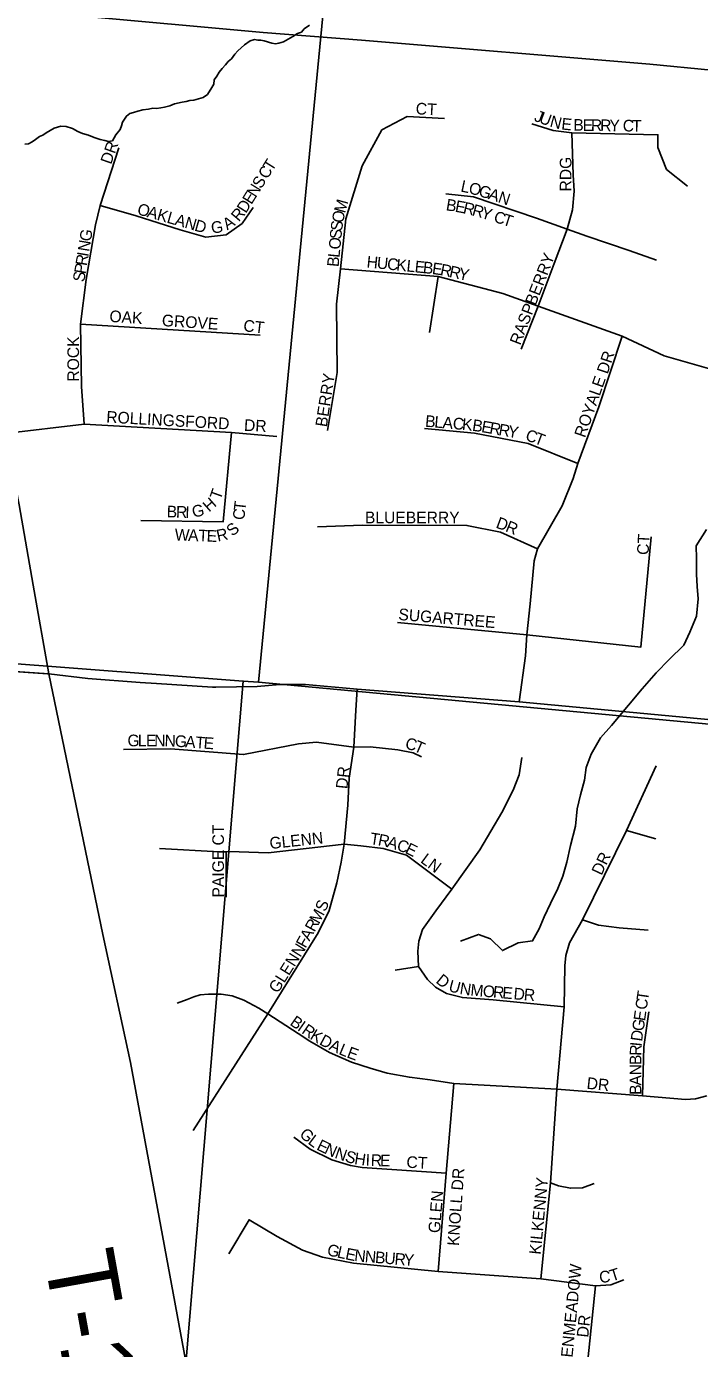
# Model space of a CAD drawing. Extents: x 1310247 to 1552180, y 377264 to 706493.
# Drawn here: x 1424262 to 1427143, y 502730 to 508390 of the extents above; entities that cross this region are included whole.
import ezdxf

# ---------------------------------------------------------------- set-up
doc = ezdxf.new("R2010")
doc.units = 0
for name, color, linetype in [('GM_X_Minor_River', 7, 'Continuous'), ('GM_X_Section', 7, 'Continuous'), ('GM_X_State_Route', 7, 'Continuous'), ('GM_X_Township', 7, 'Continuous'), ('GM_X_Township_Road', 7, 'Continuous'), ('GM_X_Township_Road_Text', 7, 'Continuous'), ('GM_X_Township_Subdivision', 7, 'Continuous'), ('GM_X_Township_Subdivision_Text', 7, 'Continuous')]:
    doc.layers.add(name, color=color, linetype=linetype)

msp = doc.modelspace()

# ---------------------------------------------------------------- linework, layer by layer
at = {"layer": 'GM_X_Minor_River'}
for points in [[(1425473.8, 508395.6), (1425451.5, 508380), (1425439.2, 508366.2), (1425423, 508360.5), (1425402.7, 508346.8), (1425362.1, 508323.6), (1425342, 508318), (1425327.9, 508316.3), (1425311.9, 508318.6), (1425280, 508329.3), (1425266, 508331.6), (1425252, 508331.8), (1425238, 508334.1), (1425219.9, 508328.5), (1425195.5, 508310.9), (1425166.9, 508285.4), (1425154.6, 508271.6), (1425140.1, 508251.8), (1425125.9, 508240.1), (1425113.6, 508226.3), (1425099.2, 508210.5), (1425086.9, 508194.7), (1425076.5, 508176.9), (1425066.2, 508161), (1425063.8, 508143), (1425055.5, 508129.2), (1425036.9, 508099.5), (1425018.6, 508085.8), (1424978.3, 508074.5), (1424962.2, 508072.9), (1424946.1, 508069.2), (1424928, 508065.5), (1424895.7, 508058.2), (1424875.5, 508050.5), (1424853.4, 508045), (1424837.3, 508041.3), (1424819.2, 508039.6), (1424803.2, 508040), (1424785, 508036.3), (1424760.9, 508032.8), (1424738.7, 508027.2), (1424720.6, 508021.6), (1424704.5, 508017.9), (1424690.2, 508006.1), (1424673.7, 507980.4), (1424669.3, 507964.4), (1424663, 507948.5), (1424644.5, 507926.8), (1424630, 507901), (1424613.9, 507897.3), (1424597.9, 507901.7), (1424578, 507906.1), (1424552.1, 507914.6), (1424528.2, 507925.1), (1424502.3, 507931.7), (1424482.4, 507940.1), (1424458.6, 507952.6), (1424432.7, 507961.2), (1424408.7, 507963.7), (1424380.4, 507954.2), (1424345.9, 507934.9), (1424331.7, 507925.1), (1424317.6, 507919.4), (1424301.2, 507905.7), (1424287, 507895.9), (1424270.8, 507888.2), (1424254.8, 507886.5)], [(1427173, 506236.2), (1427129.2, 506167.1), (1427129.8, 506112.9), (1427130.1, 506044.6), (1427132.8, 505992.4), (1427137.5, 505940.1), (1427129.6, 505866), (1427101.8, 505796.5), (1427076.3, 505740.9), (1427012.6, 505680.3), (1426957, 505623.5), (1426897.2, 505554.8), (1426839.2, 505484), (1426766.8, 505397.5), (1426719.4, 505344.6), (1426679.5, 505275.3), (1426658, 505217.7), (1426650.6, 505163.7), (1426633, 505099.9), (1426619.5, 505040), (1426611.6, 504966), (1426591.5, 504884.2), (1426575.6, 504812.3), (1426558.1, 504752.5), (1426536.7, 504698.9), (1426505, 504635.5), (1426477.5, 504578), (1426456.1, 504526.3), (1426428.7, 504474.8), (1426366.4, 504466.4), (1426299.3, 504434), (1426248.5, 504483.5), (1426196.8, 504502.8), (1426119.9, 504474.7)]]:
    msp.add_lwpolyline(points, dxfattribs=at)
at = {"layer": 'GM_X_Section'}
for points in [[(1420324.2, 511263.3), (1425760.4, 510816.7), (1425255.7, 505582.2), (1425189.8, 505587.6), (1419880.8, 505993.9)], [(1425760.4, 510816.7), (1431103.6, 510416), (1430568.8, 505087.9), (1425255.7, 505582.2)], [(1419880.8, 505993.9), (1425189.8, 505587.6), (1424746.1, 500303.3), (1419420.1, 501499.9), (1419763.1, 506010.4)], [(1425189.8, 505587.6), (1425255.7, 505582.2), (1430568.8, 505087.9), (1430614.8, 505084.9), (1430245.7, 500293), (1424746.1, 500303.3)]]:
    msp.add_lwpolyline(points, close=True, dxfattribs=at)
at = {"layer": 'GM_X_State_Route'}
msp.add_lwpolyline([(1416062.4, 509116.6), (1416531.6, 509085.2), (1417134, 509041.2), (1417303.1, 509022.6), (1418869.5, 508895.8), (1419828.5, 508815.1), (1420118.1, 508790.7), (1420733.2, 508745.2), (1422884.3, 508567.5), (1423685.8, 508509.4), (1425275.2, 508364), (1425695.8, 508331.6), (1426930.7, 508228.9), (1427457.7, 508177.1), (1428081.4, 508068.2), (1430256.9, 507476.8), (1430387.7, 507439.7), (1430467.6, 507416.8)], dxfattribs=at)
at = {"layer": 'GM_X_Township'}
for points in [[(1434859, 504674.2), (1431116.2, 505048.8), (1430405.6, 505119.9), (1430155.8, 505155.1), (1430070.7, 505157), (1428627.6, 505287), (1428245.8, 505323), (1426370.7, 505499.3), (1425677.9, 505552.8), (1425456.2, 505573.2), (1425346.1, 505572.9), (1425249.4, 505564.5), (1425072, 505560.9), (1425058.9, 505561.5), (1424819.2, 505576.7), (1424749.5, 505581.1), (1424524.8, 505598.5), (1424357.6, 505618.1), (1423386.7, 505686.1)], [(1423386.7, 505686.1), (1424357.6, 505618.1), (1424524.8, 505598.5), (1424749.5, 505581.1), (1424819.2, 505576.7), (1425058.9, 505561.5), (1425072, 505560.9), (1425249.4, 505564.5), (1425346.1, 505572.9), (1425456.2, 505573.2), (1425677.9, 505552.8), (1426370.7, 505499.3), (1428245.8, 505323), (1428627.6, 505287), (1430070.7, 505157), (1430155.8, 505155.1), (1430405.6, 505119.9), (1431116.2, 505048.8), (1434859, 504674.2)]]:
    msp.add_lwpolyline(points, dxfattribs=at)
at = {"layer": 'GM_X_Township_Road'}
for points in [[(1424357.6, 505618.1), (1424291.4, 505998.4), (1424231.4, 506342.8), (1424171.2, 506647), (1424063, 507311.1), (1423976.2, 507861.7), (1423937.9, 507981.3), (1423874.4, 508118.1)], [(1416351.7, 506273.1), (1417102.2, 506217.1), (1418070.9, 506124.4), (1418831.7, 506057.7), (1419038.1, 506039.2), (1419868, 505981.9), (1420467.7, 505924.2), (1420708.1, 505905.7), (1421474.9, 505838), (1421803, 505818.4), (1422757.3, 505730.2), (1423386.7, 505686.1), (1424352.3, 505618.5)], [(1424352.3, 505618.5), (1424357.6, 505618.1), (1424524.8, 505598.5), (1424749.5, 505581.1), (1424819.2, 505576.6), (1425058.9, 505561.5), (1425072.1, 505560.9), (1425249.4, 505564.4), (1425346.1, 505572.9), (1425456.2, 505573.2), (1425677.9, 505552.8), (1426370.7, 505499.3), (1428245.8, 505323), (1428627.6, 505287), (1430070.7, 505157), (1430155.8, 505155.1), (1430342.8, 505111.8), (1430659.7, 505036.8), (1431047.7, 505001.8), (1431131, 504996.1)], [(1425043.9, 502133.9), (1424707.5, 503954.7), (1424588.7, 504502), (1424357.6, 505618.1)]]:
    msp.add_lwpolyline(points, dxfattribs=at)
at = {"layer": 'GM_X_Township_Subdivision'}
for points in [[(1425550.6, 506661), (1425592.3, 506909.2), (1425589.3, 507201.4), (1425606.7, 507352.5), (1425629.7, 507567.2), (1425698.8, 507793.5), (1425783.4, 507947.3), (1425892.3, 508004.3), (1426051.2, 507995.6)], [(1426424.9, 507973), (1426517.1, 507945.1), (1426597.2, 507935.2), (1426965.3, 507926.5), (1426965.3, 507871.3), (1427001.5, 507778), (1427091.4, 507707.1)], [(1426379.5, 507009.1), (1426452.1, 507193.2), (1426521.2, 507375.4), (1426576.2, 507522.7), (1426599, 507605.2), (1426605.9, 507684.6), (1426602.4, 507755.5), (1426597.2, 507935.2)], [(1424509.5, 506688), (1424498.2, 506848.1), (1424493.9, 507114.9), (1424517.9, 507306.6), (1424557.6, 507540.3), (1424577.5, 507623.9), (1424658, 507870.3)], [(1426057.5, 507673.8), (1426175.7, 507660.5), (1426445.6, 507569.5), (1426576.2, 507522.7), (1426660.3, 507492.5), (1426842.5, 507431.4), (1426959.1, 507389.5)], [(1424577.5, 507623.9), (1424731.1, 507578.9), (1424920.3, 507518.8), (1425029.6, 507488.2), (1425117, 507497.6), (1425185.7, 507546.8), (1425232.7, 507615.5)], [(1425606.7, 507352.5), (1426024.5, 507319.5), (1426300.5, 507247.4), (1426452.1, 507193.2), (1426811.7, 507064.6), (1426991.2, 506979.7), (1427241.7, 506908.9), (1427736.7, 506864.5), (1427867.7, 506849.2), (1428130.9, 506811.6)], [(1426024.5, 507319.5), (1425987.6, 507079.3)], [(1424493.9, 507114.9), (1425261.9, 507068.5)], [(1426370.7, 505499.3), (1426397.5, 505695.2), (1426403.3, 505785.9), (1426418.3, 505918.1), (1426434.9, 506102.2), (1426449.6, 506153.3), (1426554.7, 506337.5), (1426602, 506454.2), (1426622.8, 506519.6), (1426711.7, 506761.1), (1426811.7, 507064.6)], [(1424171.2, 506647), (1424509.5, 506688), (1425139.6, 506652.4), (1425334.2, 506635.3)], [(1424751.5, 506275.1), (1425104.4, 506269.4), (1425139.6, 506652.4)], [(1426622.8, 506519.6), (1426409.3, 506604.6), (1426179.4, 506648.6), (1425966.4, 506668.8)], [(1426449.6, 506153.3), (1426291, 506225.1), (1426147.3, 506253.8), (1425701.1, 506254.7), (1425507.5, 506247.9)], [(1426935.9, 506204.8), (1426891.8, 505732.6), (1426403.3, 505785.9), (1425850.7, 505838)], [(1424975.3, 503663), (1425295.5, 504162.4), (1425510.6, 504510), (1425557.4, 504604.9), (1425590.1, 504723.6), (1425608.6, 504811.9), (1425621.7, 504889.2), (1425638.1, 505057), (1425643.5, 505172.5), (1425663.1, 505304.3), (1425671.8, 505463.4), (1425677.9, 505552.8)], [(1424677.4, 505294.8), (1424878.6, 505297.3), (1425191.6, 505272.7), (1425426.7, 505318.7), (1425503.3, 505325.8), (1425663.1, 505304.3), (1425733.4, 505305.7), (1425851.8, 505292.8), (1425917.5, 505279.8), (1425953.5, 505263)], [(1426563.9, 504192.8), (1426260, 504222.7), (1426128.4, 504232.8), (1426059.6, 504250.2), (1426013.5, 504276.6), (1425978.8, 504310), (1425939.9, 504365.1), (1425936.9, 504431.5), (1425941.7, 504474), (1425957.3, 504523.6), (1426014.2, 504604.3), (1426083, 504696), (1426202.3, 504864.8), (1426296.3, 505025.3), (1426345.8, 505120.5), (1426371, 505186.6), (1426383.2, 505260.6)], [(1426464.1, 503028.2), (1426505.3, 503439.7), (1426532.4, 503840), (1426563.9, 504192.8), (1426566.2, 504368.9), (1426570.6, 504412.9), (1426586.7, 504467.5), (1426641.5, 504565.7), (1426830.3, 504947.2), (1426957.6, 505225.3)], [(1426830.3, 504947.2), (1426955.8, 504912.8)], [(1424832, 504870.4), (1425087.6, 504857), (1425116.6, 504856.9), (1425131.2, 504857.3), (1425296.8, 504852.8), (1425621.7, 504889.2), (1425693.6, 504882.7), (1425789.5, 504870.7), (1425888.7, 504842.4), (1426083, 504696)], [(1425116.6, 504662.9), (1425116.6, 504856.9)], [(1426641.5, 504565.7), (1426711.2, 504542.2), (1426799, 504531.8), (1426922.7, 504521.7)], [(1425840.5, 504349.3), (1425939.9, 504365.1)], [(1424906.8, 504208.6), (1424949.8, 504223.9), (1424978.1, 504235.2), (1425005.9, 504243.9), (1425041.9, 504247.7), (1425096, 504247.2), (1425142.7, 504240.2), (1425192.2, 504221.8), (1425256.2, 504187.4), (1425295.5, 504162.4), (1425424.8, 504078.8), (1425474.8, 504046.1), (1425559.4, 503997.4), (1425652.8, 503955.8), (1425733.3, 503930.3), (1425806.7, 503908.8), (1425901, 503891.4), (1425989.6, 503881.1), (1426092.1, 503865.2), (1426532.4, 503840), (1426898.3, 503811.8), (1427082.9, 503796.1), (1427125.9, 503798.8), (1427173.7, 503812.2)], [(1426898.3, 503811.8), (1426904.3, 504021.9), (1426925.7, 504172.2)], [(1426024, 503059.4), (1426058.8, 503481.1), (1426092.1, 503865.2)], [(1425406.9, 503635.6), (1425476.9, 503583.7), (1425569.6, 503538.5), (1425649.3, 503513.5), (1425699.8, 503505.5), (1426058.8, 503481.1)], [(1426505.3, 503439.7), (1426538.8, 503426.9), (1426590.4, 503416.2), (1426641.9, 503417.4), (1426692.2, 503437.1)], [(1425128, 503135.6), (1425215.3, 503281.4), (1425335.4, 503209.2), (1425444.1, 503151.3), (1425529.6, 503120.5), (1425662.2, 503095.4), (1426024, 503059.4), (1426464.1, 503028.2), (1426698.3, 502998.7), (1426763.8, 503003.4), (1426819, 503024.1)], [(1426654.8, 502583.5), (1426698.3, 502998.7)]]:
    msp.add_lwpolyline(points, dxfattribs=at)

# ---------------------------------------------------------------- texts
at = {"layer": 'GM_X_Township_Road_Text'}
msp.add_text('T-131', height=300, rotation=280.2043, dxfattribs=at).set_placement((1424336.3, 503121.1))
at = {"layer": 'GM_X_Township_Subdivision_Text'}
for s, rotation, p in [('CT', 356.8158, (1425927.3, 508014.3)), ('J', 339.27, (1426432.1, 507987.1)), ('U', 339.2559, (1426452.6, 507979.4)), ('N', 345.264, (1426499.2, 507962)), ('E', 353.9816, (1426549.9, 507949.3)), ('B', 358.5387, (1426602.4, 507944.3)), ('E', 359.1854, (1426642.6, 507943.2)), ('R', 359.1864, (1426677.8, 507942.7)), ('R', 359.1743, (1426717.4, 507942.2)), ('Y', 359.1877, (1426757, 507941.6)), ('C', 359.1864, (1426814.2, 507940.8)), ('T', 359.1804, (1426853.8, 507940.2)), ('DR', 70.5586, (1424624.3, 507796.8)), ('C', 57.9892, (1425292.6, 507733.2)), ('T', 57.9944, (1425313.6, 507766.8)), ('RDG', 90, (1426594.9, 507683.7)), ('S', 57.9961, (1425267, 507692.2)), ('L', 347.7364, (1426117.9, 507684.1)), ('E', 58.0031, (1425225, 507625)), ('N', 57.9923, (1425243.7, 507654.8)), ('O', 345.5768, (1426151.8, 507676.7)), ('G', 341.8761, (1426193.6, 507666)), ('A', 341.5651, (1426235.3, 507652.3)), ('N', 341.5651, (1426277.1, 507638.4)), ('O', 344.0576, (1424732.8, 507587)), ('A', 344.0576, (1424775.1, 507575)), ('R', 49.9188, (1425171.3, 507551.4)), ('D', 57.4827, (1425201.1, 507587.5)), ('M', 74.3931, (1425625.6, 507588.2)), ('B', 350.7932, (1426055.4, 507603.6)), ('E', 349.5314, (1426094.2, 507597.4)), ('R', 346.8798, (1426128.2, 507591.1)), ('R', 344.7502, (1426166.3, 507582.2)), ('Y', 342.6225, (1426204, 507571.9)), ('K', 344.0576, (1424817.5, 507562.9)), ('L', 344.0584, (1424859.8, 507550.8)), ('A', 344.0598, (1424893.6, 507541.1)), ('N', 344.0598, (1424935.9, 507529)), ('D', 344.0639, (1424978.2, 507516.9)), ('G', 6.7901, (1425055.2, 507503.5)), ('A', 32.4294, (1425121.7, 507516.8)), ('S', 82.5678, (1425612.7, 507512)), ('O', 78.4805, (1425617.1, 507546)), ('C', 341.9759, (1426258.4, 507554.8)), ('T', 341.9712, (1426296.1, 507542.5)), ('G', 80.7686, (1424537.7, 507467.3)), ('S', 84.6115, (1425609.4, 507477.4)), ('N', 80.7686, (1424530.6, 507423.9)), ('O', 84.6115, (1425605.3, 507433.6)), ('R', 80.7673, (1424520.7, 507363)), ('I', 80.7569, (1424527.1, 507402.1)), ('B', 84.6115, (1425598.2, 507359.1)), ('L', 84.6115, (1425602, 507398.6)), ('H', 354.2644, (1425716.5, 507358.7)), ('U', 354.2535, (1425760.2, 507354.3)), ('C', 354.2609, (1425804, 507349.9)), ('K', 354.265, (1425843.4, 507345.9)), ('L', 354.2663, (1425887.2, 507341.5)), ('E', 354.2527, (1425922.2, 507338)), ('RASPBERRY', 68.8608, (1426375.6, 507022.7)), ('S', 80.7667, (1424509.4, 507293.6)), ('P', 80.7724, (1424515.1, 507328.3)), ('B', 354.2609, (1425957.3, 507334.5)), ('E', 352.3819, (1425996.2, 507330.6)), ('R', 348.5591, (1426030.3, 507326)), ('R', 347.6661, (1426068.9, 507318.2)), ('Y', 347.6549, (1426107.6, 507309.8)), ('OAK', 356.1881, (1424616.2, 507125.5)), ('GROVE', 356.055, (1424840.6, 507107.9)), ('CT', 353.2876, (1425188.6, 507085.8)), ('ROCK', 90, (1424487.3, 506869.7)), ('DR', 71.5632, (1426749.4, 506899.1)), ('BERRY', 81.3478, (1425547.8, 506673.1)), ('ROYALE', 70.6155, (1426652.7, 506626.5)), ('ROLLINGSFORD', 356.7611, (1424602.9, 506694.3)), ('DR', 356.9887, (1425192.4, 506659.1)), ('B', 355.198, (1425967.1, 506676.7)), ('L', 355.2001, (1426006.6, 506673.4)), ('A', 355.2123, (1426041.6, 506670.4)), ('C', 355.198, (1426085.5, 506666.7)), ('K', 354.9006, (1426124.9, 506663.4)), ('B', 351.7274, (1426168, 506659.6)), ('E', 350.0458, (1426206.8, 506654)), ('R', 349.9189, (1426241.4, 506647.9)), ('R', 349.9243, (1426280.4, 506640.9)), ('Y', 349.9268, (1426319.4, 506634)), ('C', 342.0527, (1426394.5, 506619.5)), ('T', 339.3656, (1426431.6, 506607.5)), ('H', 41.334, (1425043.9, 506308.6)), ('T', 70.2071, (1425092.3, 506360.2)), ('B', 358.0243, (1424861.9, 506289)), ('R', 358.0243, (1424901.5, 506287.7)), ('I', 358.0243, (1424941, 506286.3)), ('G', 12.4608, (1424976.7, 506286.8)), ('C', 83.4177, (1425194.2, 506275.2)), ('T', 83.4177, (1425198.7, 506314.6)), ('BLUEBERRY', 0, (1425711.1, 506263.1)), ('S', 40.6071, (1425144.1, 506204.8)), ('D', 339.7816, (1426268.1, 506245.2)), ('R', 337.7341, (1426309, 506230.1)), ('W', 357.7965, (1424896.2, 506190)), ('A', 357.7965, (1424953.4, 506187.8)), ('T', 357.7965, (1424997.4, 506186.1)), ('E', 357.7965, (1425032.5, 506184.8)), ('R', 12.0667, (1425081.2, 506184.6)), ('CT', 86.8218, (1426924.9, 506126.6)), ('SUGARTREE', 355.1208, (1425852.7, 505849.5)), ('G', 359.9672, (1424694.7, 505308.3)), ('L', 359.9639, (1424738.7, 505308.3)), ('E', 359.9639, (1424773.9, 505308.3)), ('N', 359.9672, (1424809.1, 505308.2)), ('N', 358.4043, (1424852.8, 505308.2)), ('G', 356.0623, (1424896.2, 505307)), ('A', 355.9097, (1424940.1, 505304)), ('T', 355.9124, (1424984, 505300.9)), ('E', 355.9124, (1425019.1, 505298.4)), ('C', 345.2039, (1425879.9, 505299.4)), ('T', 336.6992, (1425916.3, 505289.9)), ('DR', 83.9883, (1425635.8, 505123.9)), ('PAIGE CT', 90, (1425107.7, 504660.9)), ('GLENN', 6.0713, (1425305.3, 504868.3)), ('T', 351.6091, (1425730, 504890.2)), ('R', 348.6329, (1425764.1, 504885.2)), ('A', 343.0548, (1425801.7, 504877.7)), ('C', 341.2578, (1425843.4, 504865)), ('E', 333.6915, (1425879.3, 504853)), ('LN', 323.7459, (1425945.5, 504813.7)), ('DR', 64.7982, (1426723.6, 504752.8)), ('M', 61.1666, (1425513.9, 504545.1)), ('S', 67.9671, (1425542.1, 504597.2)), ('R', 61.1482, (1425494.7, 504510.4)), ('F', 61.1311, (1425456.5, 504441.1)), ('A', 61.1439, (1425473.5, 504471.9)), ('GLENN', 57.9956, (1425338, 504247.9)), ('D', 320.8828, (1426011.3, 504299)), ('U', 344.9281, (1426065.7, 504260.9)), ('N', 351.3306, (1426114.2, 504248.2)), ('M', 354.9262, (1426161, 504241.2)), ('O', 355.2461, (1426213.9, 504236.5)), ('R', 355.2464, (1426257.8, 504232.8)), ('E', 355.2409, (1426297.3, 504229.5)), ('D', 355.252, (1426345.5, 504225.5)), ('R', 355.2464, (1426389.4, 504221.9)), ('C', 81.7289, (1426916.6, 504177.9)), ('T', 81.7212, (1426922.3, 504217.1)), ('E', 81.7378, (1426909.6, 504130)), ('B', 324.8985, (1425386.3, 504118)), ('I', 324.8893, (1425418.7, 504095.2)), ('R', 324.9098, (1425436.7, 504082.6)), ('G', 81.72, (1426903.3, 504086.5)), ('K', 328.9831, (1425472.4, 504057.7)), ('D', 331.6901, (1425512.3, 504033.7)), ('A', 334.5686, (1425553.5, 504011.6)), ('D', 81.941, (1426897.1, 504042.9)), ('L', 337.3346, (1425595.7, 503991.6)), ('E', 339.7193, (1425630.2, 503977.3)), ('R', 88.7736, (1426894.3, 503983)), ('I', 84.5047, (1426895.1, 504021.6)), ('N', 89.9454, (1426894.2, 503899.7)), ('B', 89.9466, (1426894.2, 503943.7)), ('DR', 353.9883, (1426658.1, 503842.4)), ('A', 89.942, (1426894.2, 503855.7)), ('B', 89.9393, (1426894.1, 503816.1)), ('G', 317.6668, (1425427.2, 503642.6)), ('L', 322.9308, (1425463.6, 503609.7)), ('E', 333.8462, (1425500.5, 503583.1)), ('N', 335.6832, (1425533.7, 503566.8)), ('N', 340.8167, (1425578.3, 503546.9)), ('S', 343.5078, (1425622.3, 503531.6)), ('H', 351.4039, (1425663.4, 503520)), ('I', 358.0258, (1425713.2, 503512.8)), ('R', 358.0083, (1425735.2, 503512.1)), ('E', 358.2096, (1425774.9, 503510.7)), ('CT', 356.8219, (1425887.6, 503504.3)), ('KNOLL DR', 85.9152, (1426113.1, 503168.2)), ('KILKENNY', 84.4469, (1426463.2, 503130.6)), ('GLEN', 85.364, (1426031.7, 503222.9)), ('G', 347.5648, (1425546, 503130.1)), ('L', 347.5542, (1425589, 503120.6)), ('E', 348.5437, (1425624.3, 503112.8)), ('N', 353.8472, (1425663.7, 503105.1)), ('N', 355.3928, (1425709, 503100.2)), ('B', 355.3897, (1425752.8, 503096.7)), ('U', 355.3943, (1425792.3, 503093.5)), ('R', 355.3832, (1425836.1, 503090)), ('Y', 355.3834, (1425875.6, 503086.8)), ('GLENMEADOW', 84.3454, (1426590.5, 502601.3)), ('C', 3.5354, (1426715.1, 503011.5)), ('T', 17.7186, (1426767.9, 503016.5)), ('DR', 83.9883, (1426666.5, 502775.6))]:
    msp.add_text(s, height=50, rotation=rotation, dxfattribs=at).set_placement(p)

doc.saveas('drawing.dxf')
